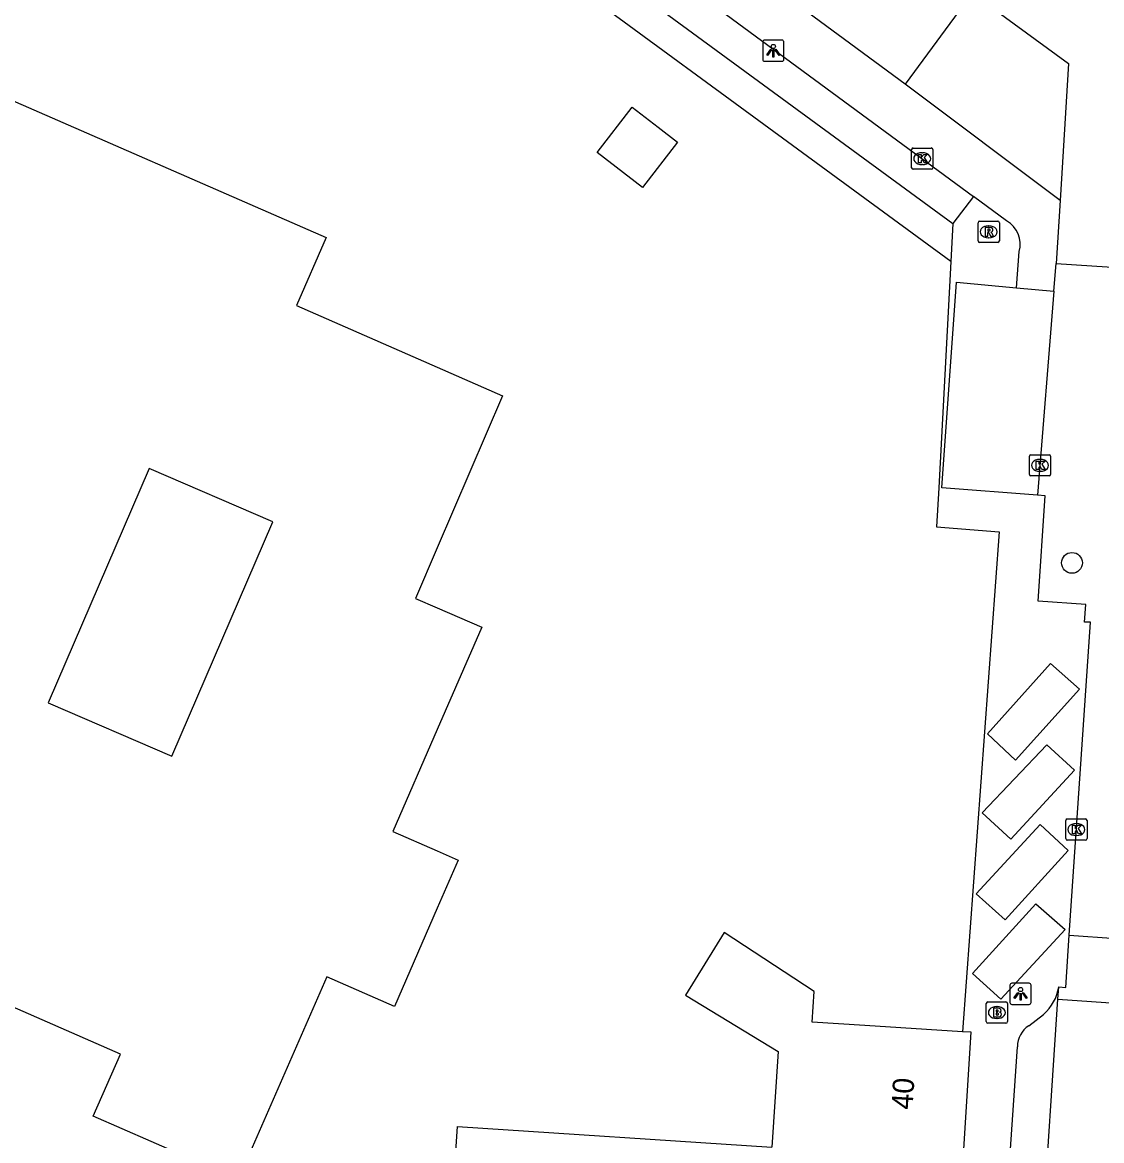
# Model space of a CAD drawing. Extents: x 160356 to 161355, y 381727 to 382845.
# Drawn here: x 160480.5 to 160531.3, y 382115.6 to 382168.2 of the extents above; entities that cross this region are included whole.
import ezdxf

# ---------------------------------------------------------------- set-up
doc = ezdxf.new("R2010")
doc.units = 0
for name, color, linetype in [('IMGEO_Boom', 7, 'Continuous'), ('IMGEO_Brandkraan', 7, 'Continuous'), ('IMGEO_Groenvoorziening', 7, 'Continuous'), ('IMGEO_Kolk', 7, 'Continuous'), ('IMGEO_Lichtpunt', 7, 'Continuous'), ('IMGEO_Pand', 7, 'Continuous'), ('IMGEO_Pand_nummerreeks', 7, 'Continuous'), ('IMGEO_Rijbaan_lokaal_open', 7, 'Continuous'), ('IMGEO_Rioolput', 7, 'Continuous'), ('IMGEO_Voetpad_open', 7, 'Continuous')]:
    doc.layers.add(name, color=color, linetype=linetype)

msp = doc.modelspace()

# ---------------------------------------------------------------- linework, layer by layer
at = {"layer": 'IMGEO_Boom'}
msp.add_circle((160529.861, 382142.806), 0.489, dxfattribs=at)
at = {"layer": 'IMGEO_Brandkraan'}
for p, q in [((160525.826, 382121.231), (160525.826, 382122.083)), ((160525.901, 382122.157), (160526.753, 382122.157)), ((160526.314, 382121.937), (160526.339, 382121.937)), ((160526.827, 382122.083), (160526.827, 382121.231)), ((160526.337, 382121.377), (160526.312, 382121.377)), ((160526.753, 382121.157), (160525.901, 382121.157))]:
    msp.add_line(p, q, dxfattribs=at)
for points in [[(160525.826, 382121.231), (160525.826, 382122.083)], [(160525.901, 382122.157), (160526.753, 382122.157)], [(160526.174, 382121.857), (160526.174, 382121.457), (160526.387, 382121.457)], [(160526.405, 382121.857), (160526.174, 382121.857)], [(160526.353, 382121.776), (160526.299, 382121.776), (160526.299, 382121.7)], [(160526.827, 382122.083), (160526.827, 382121.231)], [(160526.299, 382121.7), (160526.352, 382121.7)], [(160526.361, 382121.624), (160526.299, 382121.624), (160526.299, 382121.543)], [(160526.299, 382121.543), (160526.361, 382121.543)], [(160526.753, 382121.157), (160525.901, 382121.157)]]:
    msp.add_lwpolyline(points, dxfattribs=at)
for centre, radius, start, end in [((160525.903, 382122.081), 0.0765, 91.552, 178.448), ((160525.903, 382122.081), 0.0765, 91.552, 178.448), ((160526.354, 382121.738), 0.0379, 267.8285, 90.9355), ((160526.409, 382121.712), 0.145, 59.4692, 91.5367), ((160526.434, 382121.759), 0.0922, 285.5137, 58.1501), ((160526.751, 382122.081), 0.0765, 1.552, 88.448), ((160526.751, 382122.081), 0.0765, 1.552, 88.448), ((160525.903, 382121.233), 0.0765, 181.552, 268.448), ((160525.903, 382121.233), 0.0765, 181.552, 268.448), ((160526.362, 382121.583), 0.0404, 269.8759, 90.5077), ((160526.393, 382121.708), 0.251, 268.6676, 293.5347), ((160526.439, 382121.567), 0.105, 301.3115, 78.989), ((160526.751, 382121.233), 0.0765, 271.552, 358.448), ((160526.751, 382121.233), 0.0765, 271.552, 358.448)]:
    msp.add_arc(centre, radius, start, end, dxfattribs=at)
for centre, major_axis, ratio, start_param, end_param in [((160526.313, 382121.657), (-0.387, 0.002), 0.722429, 4.712389, 7.853982), ((160526.338, 382121.657), (-0.39, 0.002), 0.717154, 1.570796, 4.712389)]:
    msp.add_ellipse(centre, major_axis=major_axis, ratio=ratio, start_param=start_param, end_param=end_param, dxfattribs=at)
at = {"layer": 'IMGEO_Groenvoorziening'}
for points in [[(160482.877, 382189.093), (160500, 382176.544), (160524.25, 382158.772)], [(160524.155, 382156.981), (160499.113, 382175.335), (160481.828, 382188.002)]]:
    msp.add_lwpolyline(points, dxfattribs=at)
at = {"layer": 'IMGEO_Kolk'}
for p, q in [((160522.315, 382161.394), (160522.315, 382162.246)), ((160522.39, 382162.32), (160523.242, 382162.32)), ((160523.316, 382162.246), (160523.316, 382161.394)), ((160522.803, 382162.1), (160522.828, 382162.1)), ((160523.242, 382161.32), (160522.39, 382161.32)), ((160522.826, 382161.54), (160522.801, 382161.54)), ((160527.855, 382146.968), (160527.855, 382147.82)), ((160527.93, 382147.894), (160528.782, 382147.894)), ((160528.343, 382147.674), (160528.368, 382147.674)), ((160528.856, 382147.82), (160528.856, 382146.968)), ((160528.366, 382147.114), (160528.341, 382147.114)), ((160528.782, 382146.894), (160527.93, 382146.894)), ((160529.567, 382129.839), (160529.567, 382130.691)), ((160529.642, 382130.765), (160530.494, 382130.765)), ((160530.568, 382130.691), (160530.568, 382129.839)), ((160530.055, 382130.545), (160530.08, 382130.545)), ((160530.494, 382129.765), (160529.642, 382129.765)), ((160530.078, 382129.985), (160530.053, 382129.985))]:
    msp.add_line(p, q, dxfattribs=at)
for points in [[(160522.315, 382161.394), (160522.315, 382162.246)], [(160522.39, 382162.32), (160523.242, 382162.32)], [(160523.316, 382162.246), (160523.316, 382161.394)], [(160522.636, 382162.02), (160522.759, 382162.02), (160522.759, 382161.869), (160522.889, 382162.02), (160523.053, 382162.02), (160522.907, 382161.869), (160523.06, 382161.62), (160522.908, 382161.62), (160522.823, 382161.784), (160522.759, 382161.717), (160522.759, 382161.62), (160522.636, 382161.62), (160522.636, 382162.02)], [(160523.242, 382161.32), (160522.39, 382161.32)], [(160527.855, 382146.968), (160527.855, 382147.82)], [(160527.93, 382147.894), (160528.782, 382147.894)], [(160528.176, 382147.594), (160528.299, 382147.594), (160528.299, 382147.443), (160528.429, 382147.594), (160528.593, 382147.594), (160528.447, 382147.443), (160528.6, 382147.194), (160528.448, 382147.194), (160528.363, 382147.358), (160528.299, 382147.291), (160528.299, 382147.194), (160528.176, 382147.194), (160528.176, 382147.594)], [(160528.856, 382147.82), (160528.856, 382146.968)], [(160528.782, 382146.894), (160527.93, 382146.894)], [(160529.567, 382129.839), (160529.567, 382130.691)], [(160529.642, 382130.765), (160530.494, 382130.765)], [(160530.568, 382130.691), (160530.568, 382129.839)], [(160529.888, 382130.465), (160530.011, 382130.465), (160530.011, 382130.314), (160530.141, 382130.465), (160530.305, 382130.465), (160530.159, 382130.314), (160530.312, 382130.065), (160530.16, 382130.065), (160530.075, 382130.229), (160530.011, 382130.162), (160530.011, 382130.065), (160529.888, 382130.065), (160529.888, 382130.465)], [(160530.494, 382129.765), (160529.642, 382129.765)]]:
    msp.add_lwpolyline(points, dxfattribs=at)
for centre, start, end in [((160522.392, 382162.244), 91.552, 178.448), ((160522.392, 382162.244), 91.552, 178.448), ((160523.24, 382162.244), 1.552, 88.448), ((160523.24, 382162.244), 1.552, 88.448), ((160522.392, 382161.396), 181.552, 268.448), ((160522.392, 382161.396), 181.552, 268.448), ((160523.24, 382161.396), 271.552, 358.448), ((160523.24, 382161.396), 271.552, 358.448), ((160527.932, 382147.818), 91.552, 178.448), ((160527.932, 382147.818), 91.552, 178.448), ((160528.78, 382147.818), 1.552, 88.448), ((160528.78, 382147.818), 1.552, 88.448), ((160527.932, 382146.97), 181.552, 268.448), ((160527.932, 382146.97), 181.552, 268.448), ((160528.78, 382146.97), 271.552, 358.448), ((160528.78, 382146.97), 271.552, 358.448), ((160529.644, 382130.689), 91.552, 178.448), ((160529.644, 382130.689), 91.552, 178.448), ((160530.492, 382130.689), 1.552, 88.448), ((160530.492, 382130.689), 1.552, 88.448), ((160529.644, 382129.841), 181.552, 268.448), ((160529.644, 382129.841), 181.552, 268.448), ((160530.492, 382129.841), 271.552, 358.448), ((160530.492, 382129.841), 271.552, 358.448)]:
    msp.add_arc(centre, 0.0765, start, end, dxfattribs=at)
for centre, major_axis, ratio, start_param, end_param in [((160522.802, 382161.82), (-0.387, 0.002), 0.722429, 4.712389, 7.853982), ((160522.827, 382161.82), (-0.39, 0.002), 0.717154, 1.570796, 4.712389), ((160528.342, 382147.394), (-0.387, 0.002), 0.722429, 4.712389, 7.853982), ((160528.367, 382147.394), (-0.39, 0.002), 0.717154, 1.570796, 4.712389), ((160530.054, 382130.265), (-0.387, 0.002), 0.722429, 4.712389, 7.853982), ((160530.079, 382130.265), (-0.39, 0.002), 0.717154, 1.570796, 4.712389)]:
    msp.add_ellipse(centre, major_axis=major_axis, ratio=ratio, start_param=start_param, end_param=end_param, dxfattribs=at)
at = {"layer": 'IMGEO_Lichtpunt'}
for p, q in [((160515.312, 382167.298), (160515.312, 382166.491)), ((160515.312, 382167.298), (160515.312, 382166.491)), ((160516.214, 382167.393), (160515.406, 382167.393)), ((160516.214, 382167.393), (160515.406, 382167.393)), ((160516.308, 382166.491), (160516.308, 382167.298)), ((160516.308, 382166.491), (160516.308, 382167.298)), ((160515.406, 382166.397), (160516.214, 382166.397)), ((160515.406, 382166.397), (160516.214, 382166.397)), ((160526.942, 382122.942), (160526.942, 382122.135)), ((160526.942, 382122.942), (160526.942, 382122.135)), ((160527.844, 382123.037), (160527.036, 382123.037)), ((160527.844, 382123.037), (160527.036, 382123.037)), ((160527.938, 382122.135), (160527.938, 382122.942)), ((160527.938, 382122.135), (160527.938, 382122.942)), ((160527.036, 382122.041), (160527.844, 382122.041)), ((160527.036, 382122.041), (160527.844, 382122.041))]:
    msp.add_line(p, q, dxfattribs=at)
for points in [[(160515.686, 382166.962), (160515.725, 382166.934), (160515.537, 382166.672), (160515.499, 382166.699), (160515.686, 382166.962)], [(160515.788, 382166.914), (160515.835, 382166.914), (160515.835, 382166.592), (160515.788, 382166.592), (160515.788, 382166.914)], [(160515.898, 382166.934), (160515.936, 382166.961), (160516.123, 382166.699), (160516.084, 382166.671), (160515.898, 382166.934)], [(160527.316, 382122.606), (160527.355, 382122.578), (160527.167, 382122.316), (160527.129, 382122.343), (160527.316, 382122.606)], [(160527.418, 382122.558), (160527.465, 382122.558), (160527.465, 382122.236), (160527.418, 382122.236), (160527.418, 382122.558)], [(160527.528, 382122.578), (160527.566, 382122.605), (160527.753, 382122.343), (160527.714, 382122.315), (160527.528, 382122.578)]]:
    msp.add_lwpolyline(points, dxfattribs=at)
for centre in [(160515.811, 382167.096), (160527.441, 382122.74)]:
    msp.add_circle(centre, 0.0994, dxfattribs=at)
for centre, start, end in [((160515.406, 382167.298), 90, 180), ((160515.406, 382167.298), 90, 180), ((160516.214, 382167.298), 0, 90), ((160516.214, 382167.298), 0, 90), ((160515.406, 382166.491), 180, 270), ((160515.406, 382166.491), 180, 270), ((160516.214, 382166.491), 270, 0), ((160516.214, 382166.491), 270, 360), ((160527.036, 382122.942), 90, 180), ((160527.036, 382122.942), 90, 180), ((160527.844, 382122.942), 0, 90), ((160527.844, 382122.942), 0, 90), ((160527.036, 382122.135), 180, 270), ((160527.036, 382122.135), 180, 270), ((160527.844, 382122.135), 270, 0), ((160527.844, 382122.135), 270, 360)]:
    msp.add_arc(centre, 0.0946, start, end, dxfattribs=at)
at = {"layer": 'IMGEO_Pand'}
for points in [[(160525.163, 382169.619), (160522.015, 382165.328)], [(160525.163, 382169.619), (160529.701, 382166.291), (160529.303, 382159.852)], [(160522.015, 382165.328), (160517.427, 382168.693)], [(160478.523, 382165.202), (160494.77, 382158.105), (160493.372, 382154.907), (160500, 382152.011), (160503.076, 382150.667), (160500, 382143.518), (160498.974, 382141.133), (160500, 382140.69), (160502.101, 382139.783), (160500, 382134.963), (160497.909, 382130.166), (160500, 382129.257), (160500.99, 382128.826), (160500, 382126.562), (160497.983, 382121.949), (160494.799, 382123.342), (160490.627, 382113.804), (160483.82, 382116.781), (160485.098, 382119.701), (160479.101, 382122.324)], [(160507.527, 382162.107), (160509.166, 382164.236), (160510.392, 382163.293), (160511.297, 382162.596), (160509.658, 382160.467), (160507.527, 382162.107)], [(160529.303, 382159.852), (160529.12, 382156.888)], [(160529.12, 382156.888), (160534.872, 382156.518)], [(160487.516, 382133.719), (160492.271, 382144.733), (160486.454, 382147.244), (160481.699, 382136.23), (160487.516, 382133.719)], [(160524.717, 382120.755), (160520.122, 382121.044), (160517.634, 382121.199), (160517.73, 382122.642), (160513.499, 382125.419), (160511.676, 382122.468), (160516.039, 382119.822), (160515.739, 382115.319)], [(160524.448, 382114.756), (160524.735, 382114.738), (160525.112, 382120.73), (160524.717, 382120.755)]]:
    msp.add_lwpolyline(points, dxfattribs=at)
at = {"layer": 'IMGEO_Rijbaan_lokaal_open'}
for points in [[(160529.015, 382155.582), (160529.12, 382156.888)], [(160529.015, 382155.582), (160528.241, 382145.991)], [(160529.734, 382125.293), (160530.728, 382140.022), (160530.449, 382140.022), (160530.513, 382140.848), (160528.265, 382141), (160528.597, 382145.965), (160528.241, 382145.991)], [(160529.238, 382122.868), (160529.568, 382122.829), (160529.734, 382125.293)], [(160529.734, 382125.293), (160534.153, 382124.984)], [(160529.2, 382122.284), (160529.238, 382122.868)], [(160526.212, 382078.198), (160528.46, 382111.058), (160529.2, 382122.284)], [(160529.2, 382122.284), (160533.945, 382121.958)]]:
    msp.add_lwpolyline(points, dxfattribs=at)
at = {"layer": 'IMGEO_Rioolput'}
for p, q in [((160525.443, 382157.952), (160525.443, 382158.804)), ((160525.518, 382158.878), (160526.37, 382158.878)), ((160525.931, 382158.658), (160525.956, 382158.658)), ((160526.444, 382158.804), (160526.444, 382157.952)), ((160525.954, 382158.098), (160525.929, 382158.098)), ((160526.37, 382157.878), (160525.518, 382157.878))]:
    msp.add_line(p, q, dxfattribs=at)
for points in [[(160525.443, 382157.952), (160525.443, 382158.804)], [(160525.518, 382158.878), (160526.37, 382158.878)], [(160526.032, 382158.576), (160525.78, 382158.578), (160525.78, 382158.178)], [(160526.444, 382158.804), (160526.444, 382157.952)], [(160525.78, 382158.178), (160525.904, 382158.178), (160525.904, 382158.34), (160525.915, 382158.34)], [(160525.958, 382158.497), (160525.904, 382158.497), (160525.904, 382158.416)], [(160525.904, 382158.416), (160525.956, 382158.416)], [(160525.962, 382158.311), (160526.033, 382158.178), (160526.173, 382158.178), (160526.108, 382158.304)], [(160526.37, 382157.878), (160525.518, 382157.878)]]:
    msp.add_lwpolyline(points, dxfattribs=at)
for centre, radius, start, end in [((160525.52, 382158.802), 0.0765, 91.552, 178.448), ((160525.52, 382158.802), 0.0765, 91.552, 178.448), ((160526.031, 382158.466), 0.109, 350.3612, 89.416), ((160526.368, 382158.802), 0.0765, 1.552, 88.448), ((160526.368, 382158.802), 0.0765, 1.552, 88.448), ((160525.914, 382158.287), 0.0533, 26.0293, 88.6989), ((160525.94, 382158.605), 0.19, 274.7715, 282.9687), ((160525.964, 382158.401), 0.0964, 77.0061, 93.1865), ((160525.978, 382158.458), 0.0378, 276.6634, 79.6772), ((160526.029, 382158.466), 0.112, 277.5842, 350.9817), ((160526.013, 382158.251), 0.108, 29.5134, 73.7905), ((160525.52, 382157.954), 0.0765, 181.552, 268.448), ((160525.52, 382157.954), 0.0765, 181.552, 268.448), ((160526.368, 382157.954), 0.0765, 271.552, 358.448), ((160526.368, 382157.954), 0.0765, 271.552, 358.448)]:
    msp.add_arc(centre, radius, start, end, dxfattribs=at)
for centre, major_axis, ratio, start_param, end_param in [((160525.93, 382158.378), (-0.387, 0.002), 0.722429, 4.712389, 7.853982), ((160525.955, 382158.378), (-0.39, 0.002), 0.717154, 1.570796, 4.712389)]:
    msp.add_ellipse(centre, major_axis=major_axis, ratio=ratio, start_param=start_param, end_param=end_param, dxfattribs=at)
at = {"layer": 'IMGEO_Voetpad_open'}
for points in [[(160485.384, 382189.182), (160500, 382178.624), (160525.234, 382160.038)], [(160529.303, 382159.852), (160522.015, 382165.328)], [(160525.234, 382160.038), (160524.25, 382158.772)], [(160526.784, 382158.895), (160525.234, 382160.038)], [(160524.25, 382158.772), (160524.155, 382156.981)], [(160527.243, 382155.747), (160527.375, 382157.45)], [(160524.155, 382156.981), (160523.591, 382146.342), (160523.493, 382144.496), (160526.439, 382144.267), (160524.717, 382120.755)], [(160528.241, 382145.991), (160523.734, 382146.334), (160524.422, 382156.01), (160527.243, 382155.747)], [(160527.243, 382155.747), (160529.015, 382155.582)], [(160525.892, 382134.766), (160528.85, 382138.067), (160530.213, 382136.866), (160527.205, 382133.527), (160525.892, 382134.766)], [(160525.64, 382131.057), (160528.674, 382134.244), (160529.987, 382133.056), (160526.99, 382129.818), (160525.64, 382131.057)], [(160525.35, 382127.246), (160528.371, 382130.497), (160529.684, 382129.283), (160526.713, 382126.02), (160525.35, 382127.246)], [(160525.187, 382123.499), (160528.157, 382126.775), (160529.533, 382125.562), (160526.512, 382122.286), (160525.187, 382123.499)], [(160527.828, 382121.039), (160528.527, 382121.572)], [(160524.642, 382081.346), (160527.294, 382120.049)], [(160521.557, 382069.746), (160499.089, 382070.994), (160498.044, 382071.06), (160498.23, 382074.017), (160499.854, 382099.744), (160500.957, 382116.304), (160515.739, 382115.319)]]:
    msp.add_lwpolyline(points, dxfattribs=at)
for centre, radius, start, end in [((160526.163, 382157.798), 1.261, 343.9979, 60.4909), ((160527.075, 382123.212), 2.191, 311.5319, 350.9687), ((160528.47, 382120.054), 1.176, 123.0924, 180.2233)]:
    msp.add_arc(centre, radius, start, end, dxfattribs=at)

# ---------------------------------------------------------------- texts
at = {"layer": 'IMGEO_Pand_nummerreeks'}
msp.add_text('40', height=1, rotation=86.402, dxfattribs=at).set_placement((160522.357, 382117.071))

doc.saveas('drawing.dxf')
